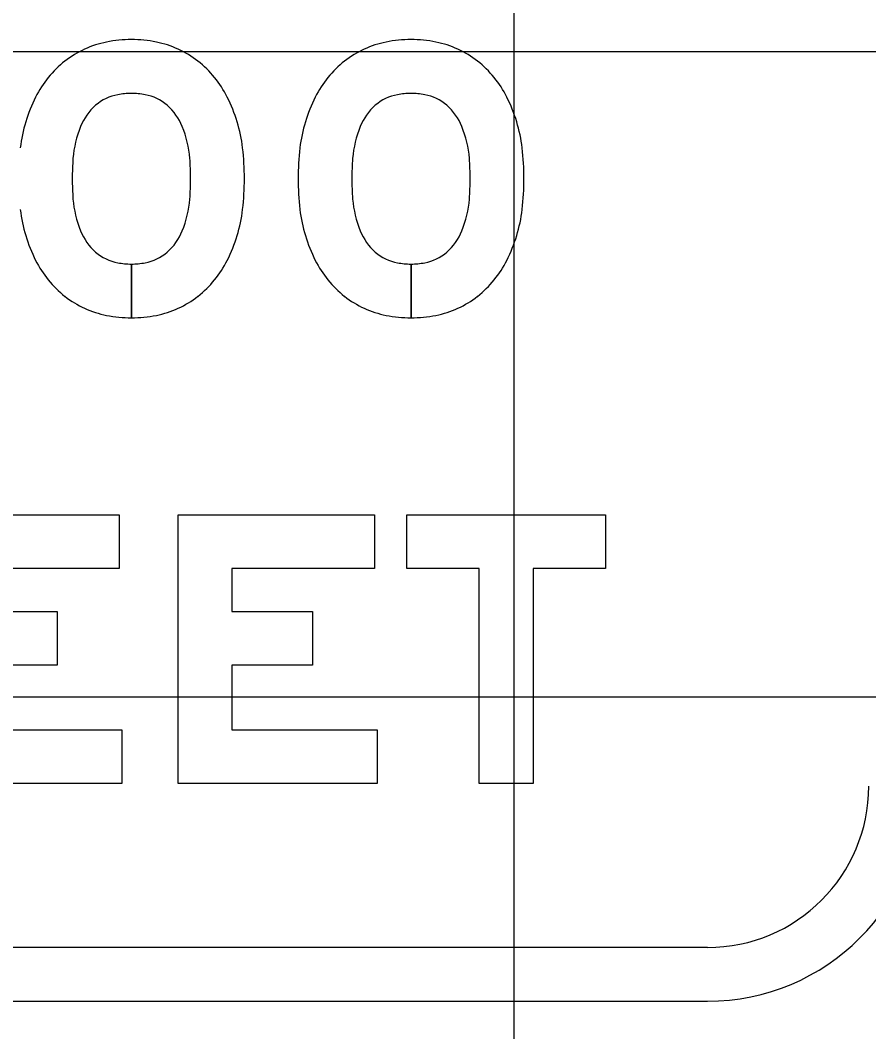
# Model space of a CAD drawing. Extents: x 1797809 to 2198143, y 249608 to 1237864.
# Drawn here: x 2195981.175 to 2195983.806, y 1237289.067 to 1237292.203 of the extents above; entities that cross this region are included whole.
import ezdxf

# ---------------------------------------------------------------- set-up
doc = ezdxf.new("R2010")
doc.units = 0
for name, color, linetype in [('GSBWFILL', 7, 'Continuous'), ('GSCOLORFILL', 7, 'Continuous'), ('GSOUTLINE', 7, 'Continuous'), ('GSSHT', 7, 'Continuous')]:
    doc.layers.add(name, color=color, linetype=linetype)

msp = doc.modelspace()

# ---------------------------------------------------------------- linework, layer by layer
at = {"layer": 'GSBWFILL'}
for p, q in [((2195981.52, 1237291.2808), (2195981.52, 1237291.4475)), ((2195981.5201, 1237291.4475), (2195981.5201, 1237291.2808)), ((2195982.3867, 1237291.4475), (2195982.3867, 1237291.2808)), ((2195982.3867, 1237291.2808), (2195982.3867, 1237291.4475))]:
    msp.add_line(p, q, dxfattribs=at)
for points in [[(2195981.4815, 1237290.6704), (2195981.4815, 1237290.5037), (2195981.0399, 1237290.5037), (2195981.0399, 1237290.3704), (2195981.2899, 1237290.3704), (2195981.2899, 1237290.2037), (2195981.0399, 1237290.2037), (2195981.0399, 1237290.0037), (2195981.4899, 1237290.0037), (2195981.4899, 1237289.8371), (2195980.8732, 1237289.8371), (2195980.8732, 1237290.6704)], [(2195982.2732, 1237290.6704), (2195982.2732, 1237290.5037), (2195981.8315, 1237290.5037), (2195981.8315, 1237290.3704), (2195982.0815, 1237290.3704), (2195982.0815, 1237290.2037), (2195981.8315, 1237290.2037), (2195981.8315, 1237290.0037), (2195982.2815, 1237290.0037), (2195982.2815, 1237289.8371), (2195981.6649, 1237289.8371), (2195981.6649, 1237290.6704)], [(2195982.7649, 1237289.8371), (2195982.5982, 1237289.8371), (2195982.5982, 1237290.5037), (2195982.3732, 1237290.5037), (2195982.3732, 1237290.6704), (2195982.9899, 1237290.6704), (2195982.9899, 1237290.5037), (2195982.7649, 1237290.5037)]]:
    msp.add_lwpolyline(points, close=True, dxfattribs=at)
for centre, major_axis, start_param, end_param in [((2195981.52, 1237291.7498), (0, 0.3935), 0, 0.197523), ((2195981.52, 1237291.7498), (0, 0.3935), 6.085662, 6.283185), ((2195982.3867, 1237291.7498), (0, 0.3935), 0, 0.197523), ((2195982.3867, 1237291.7498), (0, 0.3935), 6.085662, 6.283185), ((2195981.5039, 1237291.8317), (0, 0.31), 0.198221, 0.659474), ((2195981.5362, 1237291.8317), (0, 0.31), 5.623711, 6.084964), ((2195982.3705, 1237291.8317), (0, 0.31), 0.198221, 0.659474), ((2195982.4029, 1237291.8317), (0, 0.31), 5.623711, 6.084964), ((2195981.5219, 1237291.8147), (0, 0.3346), 0.670985, 1.104331), ((2195981.5181, 1237291.8147), (0, 0.3346), 5.178855, 5.6122), ((2195982.3886, 1237291.8147), (0, 0.3346), 0.670985, 1.104331), ((2195982.3848, 1237291.8147), (0, 0.3346), 5.178855, 5.6122), ((2195981.6597, 1237291.7468), (0, 0.4882), 1.107023, 1.446049), ((2195981.5065, 1237291.8244), (0, 0.1509), 0.192068, 0.701922), ((2195981.52, 1237291.7554), (0, 0.2212), 0, 0.192642), ((2195981.52, 1237291.7554), (0, 0.2212), 6.090544, 6.283185), ((2195981.5336, 1237291.8244), (0, 0.1509), 5.581263, 6.091117), ((2195981.3804, 1237291.7468), (0, 0.4882), 4.837137, 5.176162), ((2195982.5264, 1237291.7468), (0, 0.4882), 1.107023, 1.446049), ((2195982.3732, 1237291.8244), (0, 0.1509), 0.192068, 0.701922), ((2195982.3867, 1237291.7554), (0, 0.2212), 0, 0.192642), ((2195982.3867, 1237291.7554), (0, 0.2212), 6.090544, 6.283185), ((2195982.4003, 1237291.8244), (0, 0.1509), 5.581263, 6.091117), ((2195982.247, 1237291.7468), (0, 0.4882), 4.837137, 5.176162), ((2195981.526, 1237291.8075), (0, 0.1765), 0.724344, 1.185227), ((2195981.5141, 1237291.8075), (0, 0.1765), 5.097959, 5.558841), ((2195982.3927, 1237291.8075), (0, 0.1765), 0.724344, 1.185227), ((2195982.3808, 1237291.8075), (0, 0.1765), 5.097959, 5.558841), ((2195981.6783, 1237291.7459), (0, 0.3407), 1.185935, 1.48488), ((2195981.3618, 1237291.7459), (0, 0.3407), 4.798305, 5.09725), ((2195982.545, 1237291.7459), (0, 0.3407), 1.185935, 1.48488), ((2195982.2284, 1237291.7459), (0, 0.3407), 4.798305, 5.09725), ((2195981.0083, 1237291.7121), (0, 0.8618), 4.712389, 4.823392), ((2195982.8985, 1237291.7121), (0, 0.8618), 1.459794, 1.570796), ((2195981.8749, 1237291.7121), (0, 0.8618), 4.712389, 4.823392), ((2195982.2812, 1237291.7121), (0, 0.9445), 1.503921, 1.570796), ((2195980.7589, 1237291.7121), (0, 0.9445), 4.712389, 4.779265), ((2195983.1479, 1237291.7121), (0, 0.9445), 1.503921, 1.570796), ((2195981.6255, 1237291.7121), (0, 0.9445), 4.712389, 4.779265), ((2195982.2812, 1237291.7121), (0, 0.9445), 1.570796, 1.637672), ((2195980.7589, 1237291.7121), (0, 0.9445), 4.645513, 4.712389), ((2195981.0083, 1237291.7121), (0, 0.8618), 4.601386, 4.712389), ((2195982.8985, 1237291.7121), (0, 0.8618), 1.570796, 1.681799), ((2195983.1479, 1237291.7121), (0, 0.9445), 1.570796, 1.637672), ((2195981.6255, 1237291.7121), (0, 0.9445), 4.645513, 4.712389), ((2195981.8749, 1237291.7121), (0, 0.8618), 4.601386, 4.712389), ((2195981.6783, 1237291.6782), (0, 0.3407), 1.656712, 1.955657), ((2195981.3618, 1237291.6782), (0, 0.3407), 4.327528, 4.626473), ((2195982.545, 1237291.6782), (0, 0.3407), 1.656712, 1.955657), ((2195982.2284, 1237291.6782), (0, 0.3407), 4.327528, 4.626473), ((2195981.6597, 1237291.6773), (0, 0.4882), 1.695544, 2.03457), ((2195981.3804, 1237291.6773), (0, 0.4882), 4.248616, 4.587641), ((2195982.5264, 1237291.6773), (0, 0.4882), 1.695544, 2.03457), ((2195982.247, 1237291.6773), (0, 0.4882), 4.248616, 4.587641), ((2195981.526, 1237291.6166), (0, 0.1765), 1.956366, 2.417249), ((2195981.5141, 1237291.6166), (0, 0.1765), 3.865937, 4.326819), ((2195982.3927, 1237291.6166), (0, 0.1765), 1.956366, 2.417249), ((2195982.3808, 1237291.6166), (0, 0.1765), 3.865937, 4.326819), ((2195981.5065, 1237291.5997), (0, 0.1509), 2.43967, 2.949524), ((2195981.5336, 1237291.5997), (0, 0.1509), 3.333661, 3.843515), ((2195982.3732, 1237291.5997), (0, 0.1509), 2.43967, 2.949524), ((2195982.4003, 1237291.5997), (0, 0.1509), 3.333661, 3.843515), ((2195981.5219, 1237291.6094), (0, 0.3346), 2.037262, 2.470608), ((2195981.52, 1237291.6687), (0, 0.2212), 2.948951, 3.141593), ((2195981.52, 1237291.6687), (0, 0.2212), 3.141781, 3.334234), ((2195981.5181, 1237291.6094), (0, 0.3346), 3.812578, 4.245923), ((2195982.3886, 1237291.6094), (0, 0.3346), 2.037262, 2.470608), ((2195982.3867, 1237291.6687), (0, 0.2212), 2.948951, 3.141593), ((2195982.3867, 1237291.6687), (0, 0.2212), 3.141781, 3.334234), ((2195982.3848, 1237291.6094), (0, 0.3346), 3.812578, 4.245923), ((2195981.5039, 1237291.5924), (0, 0.31), 2.482119, 2.943371), ((2195981.5362, 1237291.5924), (0, 0.31), 3.339814, 3.801066), ((2195982.3705, 1237291.5924), (0, 0.31), 2.482119, 2.943371), ((2195982.4029, 1237291.5924), (0, 0.31), 3.339814, 3.801066), ((2195981.52, 1237291.6743), (0, 0.3935), 2.94407, 3.141593), ((2195981.52, 1237291.6743), (0, 0.3935), 3.141699, 3.339116), ((2195982.3867, 1237291.6743), (0, 0.3935), 2.94407, 3.141593), ((2195982.3867, 1237291.6743), (0, 0.3935), 3.141699, 3.339116)]:
    msp.add_ellipse(centre, major_axis=major_axis, ratio=0.999998, start_param=start_param, end_param=end_param, dxfattribs=at)
at = {"layer": 'GSCOLORFILL'}
for p, q in [((2195981.52, 1237291.2808), (2195981.52, 1237291.4475)), ((2195981.5201, 1237291.4475), (2195981.5201, 1237291.2808)), ((2195982.3867, 1237291.4475), (2195982.3867, 1237291.2808)), ((2195982.3867, 1237291.2808), (2195982.3867, 1237291.4475)), ((2195983.3056, 1237289.3287), (2195979.6322, 1237289.3287)), ((2195979.6322, 1237289.1621), (2195983.3056, 1237289.1621))]:
    msp.add_line(p, q, dxfattribs=at)
for points in [[(2195981.4815, 1237290.6704), (2195981.4815, 1237290.5037), (2195981.0399, 1237290.5037), (2195981.0399, 1237290.3704), (2195981.2899, 1237290.3704), (2195981.2899, 1237290.2037), (2195981.0399, 1237290.2037), (2195981.0399, 1237290.0037), (2195981.4899, 1237290.0037), (2195981.4899, 1237289.8371), (2195980.8732, 1237289.8371), (2195980.8732, 1237290.6704)], [(2195982.2732, 1237290.6704), (2195982.2732, 1237290.5037), (2195981.8315, 1237290.5037), (2195981.8315, 1237290.3704), (2195982.0815, 1237290.3704), (2195982.0815, 1237290.2037), (2195981.8315, 1237290.2037), (2195981.8315, 1237290.0037), (2195982.2815, 1237290.0037), (2195982.2815, 1237289.8371), (2195981.6649, 1237289.8371), (2195981.6649, 1237290.6704)], [(2195982.7649, 1237289.8371), (2195982.5982, 1237289.8371), (2195982.5982, 1237290.5037), (2195982.3732, 1237290.5037), (2195982.3732, 1237290.6704), (2195982.9899, 1237290.6704), (2195982.9899, 1237290.5037), (2195982.7649, 1237290.5037)]]:
    msp.add_lwpolyline(points, close=True, dxfattribs=at)
for radius in [0.6667, 0.5]:
    msp.add_arc((2195983.3056, 1237289.8287), radius, 270, 0, dxfattribs=at)
for centre, major_axis, start_param, end_param in [((2195981.52, 1237291.7498), (0, 0.3935), 0, 0.197523), ((2195981.52, 1237291.7498), (0, 0.3935), 6.085662, 6.283185), ((2195982.3867, 1237291.7498), (0, 0.3935), 0, 0.197523), ((2195982.3867, 1237291.7498), (0, 0.3935), 6.085662, 6.283185), ((2195981.5039, 1237291.8317), (0, 0.31), 0.198221, 0.659474), ((2195981.5362, 1237291.8317), (0, 0.31), 5.623711, 6.084964), ((2195982.3705, 1237291.8317), (0, 0.31), 0.198221, 0.659474), ((2195982.4029, 1237291.8317), (0, 0.31), 5.623711, 6.084964), ((2195981.5219, 1237291.8147), (0, 0.3346), 0.670985, 1.104331), ((2195981.5181, 1237291.8147), (0, 0.3346), 5.178855, 5.6122), ((2195982.3886, 1237291.8147), (0, 0.3346), 0.670985, 1.104331), ((2195982.3848, 1237291.8147), (0, 0.3346), 5.178855, 5.6122), ((2195981.6597, 1237291.7468), (0, 0.4882), 1.107023, 1.446049), ((2195981.5065, 1237291.8244), (0, 0.1509), 0.192068, 0.701922), ((2195981.52, 1237291.7554), (0, 0.2212), 0, 0.192642), ((2195981.52, 1237291.7554), (0, 0.2212), 6.090544, 6.283185), ((2195981.5336, 1237291.8244), (0, 0.1509), 5.581263, 6.091117), ((2195981.3804, 1237291.7468), (0, 0.4882), 4.837137, 5.176162), ((2195982.5264, 1237291.7468), (0, 0.4882), 1.107023, 1.446049), ((2195982.3732, 1237291.8244), (0, 0.1509), 0.192068, 0.701922), ((2195982.3867, 1237291.7554), (0, 0.2212), 0, 0.192642), ((2195982.3867, 1237291.7554), (0, 0.2212), 6.090544, 6.283185), ((2195982.4003, 1237291.8244), (0, 0.1509), 5.581263, 6.091117), ((2195982.247, 1237291.7468), (0, 0.4882), 4.837137, 5.176162), ((2195981.526, 1237291.8075), (0, 0.1765), 0.724344, 1.185227), ((2195981.5141, 1237291.8075), (0, 0.1765), 5.097959, 5.558841), ((2195982.3927, 1237291.8075), (0, 0.1765), 0.724344, 1.185227), ((2195982.3808, 1237291.8075), (0, 0.1765), 5.097959, 5.558841), ((2195981.6783, 1237291.7459), (0, 0.3407), 1.185935, 1.48488), ((2195981.3618, 1237291.7459), (0, 0.3407), 4.798305, 5.09725), ((2195982.545, 1237291.7459), (0, 0.3407), 1.185935, 1.48488), ((2195982.2284, 1237291.7459), (0, 0.3407), 4.798305, 5.09725), ((2195981.0083, 1237291.7121), (0, 0.8618), 4.712389, 4.823392), ((2195982.8985, 1237291.7121), (0, 0.8618), 1.459794, 1.570796), ((2195981.8749, 1237291.7121), (0, 0.8618), 4.712389, 4.823392), ((2195982.2812, 1237291.7121), (0, 0.9445), 1.503921, 1.570796), ((2195980.7589, 1237291.7121), (0, 0.9445), 4.712389, 4.779265), ((2195983.1479, 1237291.7121), (0, 0.9445), 1.503921, 1.570796), ((2195981.6255, 1237291.7121), (0, 0.9445), 4.712389, 4.779265), ((2195982.2812, 1237291.7121), (0, 0.9445), 1.570796, 1.637672), ((2195980.7589, 1237291.7121), (0, 0.9445), 4.645513, 4.712389), ((2195981.0083, 1237291.7121), (0, 0.8618), 4.601386, 4.712389), ((2195982.8985, 1237291.7121), (0, 0.8618), 1.570796, 1.681799), ((2195983.1479, 1237291.7121), (0, 0.9445), 1.570796, 1.637672), ((2195981.6255, 1237291.7121), (0, 0.9445), 4.645513, 4.712389), ((2195981.8749, 1237291.7121), (0, 0.8618), 4.601386, 4.712389), ((2195981.6783, 1237291.6782), (0, 0.3407), 1.656712, 1.955657), ((2195981.3618, 1237291.6782), (0, 0.3407), 4.327528, 4.626473), ((2195982.545, 1237291.6782), (0, 0.3407), 1.656712, 1.955657), ((2195982.2284, 1237291.6782), (0, 0.3407), 4.327528, 4.626473), ((2195981.6597, 1237291.6773), (0, 0.4882), 1.695544, 2.03457), ((2195981.3804, 1237291.6773), (0, 0.4882), 4.248616, 4.587641), ((2195982.5264, 1237291.6773), (0, 0.4882), 1.695544, 2.03457), ((2195982.247, 1237291.6773), (0, 0.4882), 4.248616, 4.587641), ((2195981.526, 1237291.6166), (0, 0.1765), 1.956366, 2.417249), ((2195981.5141, 1237291.6166), (0, 0.1765), 3.865937, 4.326819), ((2195982.3927, 1237291.6166), (0, 0.1765), 1.956366, 2.417249), ((2195982.3808, 1237291.6166), (0, 0.1765), 3.865937, 4.326819), ((2195981.5065, 1237291.5997), (0, 0.1509), 2.43967, 2.949524), ((2195981.5336, 1237291.5997), (0, 0.1509), 3.333661, 3.843515), ((2195982.3732, 1237291.5997), (0, 0.1509), 2.43967, 2.949524), ((2195982.4003, 1237291.5997), (0, 0.1509), 3.333661, 3.843515), ((2195981.5219, 1237291.6094), (0, 0.3346), 2.037262, 2.470608), ((2195981.52, 1237291.6687), (0, 0.2212), 2.948951, 3.141593), ((2195981.52, 1237291.6687), (0, 0.2212), 3.141781, 3.334234), ((2195981.5181, 1237291.6094), (0, 0.3346), 3.812578, 4.245923), ((2195982.3886, 1237291.6094), (0, 0.3346), 2.037262, 2.470608), ((2195982.3867, 1237291.6687), (0, 0.2212), 2.948951, 3.141593), ((2195982.3867, 1237291.6687), (0, 0.2212), 3.141781, 3.334234), ((2195982.3848, 1237291.6094), (0, 0.3346), 3.812578, 4.245923), ((2195981.5039, 1237291.5924), (0, 0.31), 2.482119, 2.943371), ((2195981.5362, 1237291.5924), (0, 0.31), 3.339814, 3.801066), ((2195982.3705, 1237291.5924), (0, 0.31), 2.482119, 2.943371), ((2195982.4029, 1237291.5924), (0, 0.31), 3.339814, 3.801066), ((2195981.52, 1237291.6743), (0, 0.3935), 2.94407, 3.141593), ((2195981.52, 1237291.6743), (0, 0.3935), 3.141699, 3.339116), ((2195982.3867, 1237291.6743), (0, 0.3935), 2.94407, 3.141593), ((2195982.3867, 1237291.6743), (0, 0.3935), 3.141699, 3.339116)]:
    msp.add_ellipse(centre, major_axis=major_axis, ratio=0.999998, start_param=start_param, end_param=end_param, dxfattribs=at)
at = {"layer": 'GSOUTLINE'}
for points in [[(2195981.4815, 1237290.6704), (2195981.4815, 1237290.5037), (2195981.0399, 1237290.5037), (2195981.0399, 1237290.3704), (2195981.2899, 1237290.3704), (2195981.2899, 1237290.2037), (2195981.0399, 1237290.2037), (2195981.0399, 1237290.0037), (2195981.4899, 1237290.0037), (2195981.4899, 1237289.8371), (2195980.8732, 1237289.8371), (2195980.8732, 1237290.6704)], [(2195982.2732, 1237290.6704), (2195982.2732, 1237290.5037), (2195981.8315, 1237290.5037), (2195981.8315, 1237290.3704), (2195982.0815, 1237290.3704), (2195982.0815, 1237290.2037), (2195981.8315, 1237290.2037), (2195981.8315, 1237290.0037), (2195982.2815, 1237290.0037), (2195982.2815, 1237289.8371), (2195981.6649, 1237289.8371), (2195981.6649, 1237290.6704)], [(2195982.7649, 1237289.8371), (2195982.5982, 1237289.8371), (2195982.5982, 1237290.5037), (2195982.3732, 1237290.5037), (2195982.3732, 1237290.6704), (2195982.9899, 1237290.6704), (2195982.9899, 1237290.5037), (2195982.7649, 1237290.5037)]]:
    msp.add_lwpolyline(points, close=True, dxfattribs=at)
for centre, major_axis, start_param, end_param in [((2195981.52, 1237291.7498), (0, 0.3935), 0, 0.197523), ((2195981.52, 1237291.7498), (0, 0.3935), 6.085662, 6.283185), ((2195982.3867, 1237291.7498), (0, 0.3935), 0, 0.197523), ((2195982.3867, 1237291.7498), (0, 0.3935), 6.085662, 6.283185), ((2195981.5039, 1237291.8317), (0, 0.31), 0.198221, 0.659474), ((2195981.5362, 1237291.8317), (0, 0.31), 5.623711, 6.084964), ((2195982.3705, 1237291.8317), (0, 0.31), 0.198221, 0.659474), ((2195982.4029, 1237291.8317), (0, 0.31), 5.623711, 6.084964), ((2195981.5219, 1237291.8147), (0, 0.3346), 0.670985, 1.104331), ((2195981.5181, 1237291.8147), (0, 0.3346), 5.178855, 5.6122), ((2195982.3886, 1237291.8147), (0, 0.3346), 0.670985, 1.104331), ((2195982.3848, 1237291.8147), (0, 0.3346), 5.178855, 5.6122), ((2195981.6597, 1237291.7468), (0, 0.4882), 1.107023, 1.446049), ((2195981.5065, 1237291.8244), (0, 0.1509), 0.192068, 0.701922), ((2195981.52, 1237291.7554), (0, 0.2212), 0, 0.192642), ((2195981.52, 1237291.7554), (0, 0.2212), 6.090544, 6.283185), ((2195981.5336, 1237291.8244), (0, 0.1509), 5.581263, 6.091117), ((2195981.3804, 1237291.7468), (0, 0.4882), 4.837137, 5.176162), ((2195982.5264, 1237291.7468), (0, 0.4882), 1.107023, 1.446049), ((2195982.3732, 1237291.8244), (0, 0.1509), 0.192068, 0.701922), ((2195982.3867, 1237291.7554), (0, 0.2212), 0, 0.192642), ((2195982.3867, 1237291.7554), (0, 0.2212), 6.090544, 6.283185), ((2195982.4003, 1237291.8244), (0, 0.1509), 5.581263, 6.091117), ((2195982.247, 1237291.7468), (0, 0.4882), 4.837137, 5.176162), ((2195981.526, 1237291.8075), (0, 0.1765), 0.724344, 1.185227), ((2195981.5141, 1237291.8075), (0, 0.1765), 5.097959, 5.558841), ((2195982.3927, 1237291.8075), (0, 0.1765), 0.724344, 1.185227), ((2195982.3808, 1237291.8075), (0, 0.1765), 5.097959, 5.558841), ((2195981.6783, 1237291.7459), (0, 0.3407), 1.185935, 1.48488), ((2195981.3618, 1237291.7459), (0, 0.3407), 4.798305, 5.09725), ((2195982.545, 1237291.7459), (0, 0.3407), 1.185935, 1.48488), ((2195982.2284, 1237291.7459), (0, 0.3407), 4.798305, 5.09725), ((2195981.0083, 1237291.7121), (0, 0.8618), 4.712389, 4.823392), ((2195982.8985, 1237291.7121), (0, 0.8618), 1.459794, 1.570796), ((2195981.8749, 1237291.7121), (0, 0.8618), 4.712389, 4.823392), ((2195982.2812, 1237291.7121), (0, 0.9445), 1.503921, 1.570796), ((2195980.7589, 1237291.7121), (0, 0.9445), 4.712389, 4.779265), ((2195983.1479, 1237291.7121), (0, 0.9445), 1.503921, 1.570796), ((2195981.6255, 1237291.7121), (0, 0.9445), 4.712389, 4.779265), ((2195982.2812, 1237291.7121), (0, 0.9445), 1.570796, 1.637672), ((2195980.7589, 1237291.7121), (0, 0.9445), 4.645513, 4.712389), ((2195981.0083, 1237291.7121), (0, 0.8618), 4.601386, 4.712389), ((2195982.8985, 1237291.7121), (0, 0.8618), 1.570796, 1.681799), ((2195983.1479, 1237291.7121), (0, 0.9445), 1.570796, 1.637672), ((2195981.6255, 1237291.7121), (0, 0.9445), 4.645513, 4.712389), ((2195981.8749, 1237291.7121), (0, 0.8618), 4.601386, 4.712389), ((2195981.6783, 1237291.6782), (0, 0.3407), 1.656712, 1.955657), ((2195981.3618, 1237291.6782), (0, 0.3407), 4.327528, 4.626473), ((2195982.545, 1237291.6782), (0, 0.3407), 1.656712, 1.955657), ((2195982.2284, 1237291.6782), (0, 0.3407), 4.327528, 4.626473), ((2195981.6597, 1237291.6773), (0, 0.4882), 1.695544, 2.03457), ((2195981.3804, 1237291.6773), (0, 0.4882), 4.248616, 4.587641), ((2195982.5264, 1237291.6773), (0, 0.4882), 1.695544, 2.03457), ((2195982.247, 1237291.6773), (0, 0.4882), 4.248616, 4.587641), ((2195981.526, 1237291.6166), (0, 0.1765), 1.956366, 2.417249), ((2195981.5141, 1237291.6166), (0, 0.1765), 3.865937, 4.326819), ((2195982.3927, 1237291.6166), (0, 0.1765), 1.956366, 2.417249), ((2195982.3808, 1237291.6166), (0, 0.1765), 3.865937, 4.326819), ((2195981.5065, 1237291.5997), (0, 0.1509), 2.43967, 2.949524), ((2195981.5336, 1237291.5997), (0, 0.1509), 3.333661, 3.843515), ((2195982.3732, 1237291.5997), (0, 0.1509), 2.43967, 2.949524), ((2195982.4003, 1237291.5997), (0, 0.1509), 3.333661, 3.843515), ((2195981.5219, 1237291.6094), (0, 0.3346), 2.037262, 2.470608), ((2195981.52, 1237291.6687), (0, 0.2212), 2.948951, 3.141593), ((2195981.52, 1237291.6687), (0, 0.2212), 3.141593, 3.334234), ((2195981.5181, 1237291.6094), (0, 0.3346), 3.812578, 4.245923), ((2195982.3886, 1237291.6094), (0, 0.3346), 2.037262, 2.470608), ((2195982.3867, 1237291.6687), (0, 0.2212), 2.948951, 3.141593), ((2195982.3867, 1237291.6687), (0, 0.2212), 3.141593, 3.334234), ((2195982.3848, 1237291.6094), (0, 0.3346), 3.812578, 4.245923), ((2195981.5039, 1237291.5924), (0, 0.31), 2.482119, 2.943371), ((2195981.5362, 1237291.5924), (0, 0.31), 3.339814, 3.801066), ((2195982.3705, 1237291.5924), (0, 0.31), 2.482119, 2.943371), ((2195982.4029, 1237291.5924), (0, 0.31), 3.339814, 3.801066), ((2195981.52, 1237291.6743), (0, 0.3935), 2.94407, 3.141593), ((2195981.52, 1237291.6743), (0, 0.3935), 3.141593, 3.339116), ((2195982.3867, 1237291.6743), (0, 0.3935), 2.94407, 3.141593), ((2195982.3867, 1237291.6743), (0, 0.3935), 3.141593, 3.339116)]:
    msp.add_ellipse(centre, major_axis=major_axis, ratio=0.999998, start_param=start_param, end_param=end_param, dxfattribs=at)
at = {"layer": 'GSSHT'}
for p, q in [((2195982.7065, 1237258.1062), (2195982.7065, 1237318.1062)), ((2195924.7065, 1237292.1062), (2196054.7065, 1237292.1062)), ((2195924.7065, 1237290.1062), (2196054.7065, 1237290.1062))]:
    msp.add_line(p, q, dxfattribs=at)

doc.saveas('drawing.dxf')
